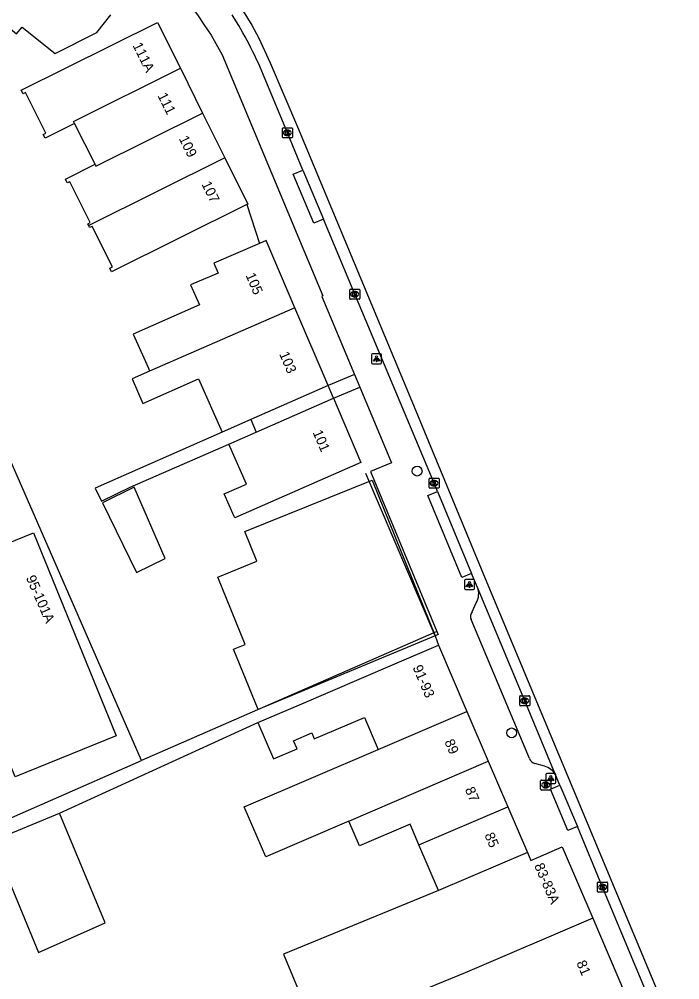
# Model space of a CAD drawing. Extents: x 159377 to 159983, y 382996 to 383595.
# Drawn here: x 159872.3 to 159938.4, y 383403.5 to 383499.5 of the extents above; entities that cross this region are included whole.
import ezdxf

# ---------------------------------------------------------------- set-up
doc = ezdxf.new("R2010")
doc.units = 0
for name, color, linetype in [('IMGEO_Boom', 7, 'Continuous'), ('IMGEO_Brandkraan', 7, 'Continuous'), ('IMGEO_Hek', 7, 'Continuous'), ('IMGEO_Kolk', 7, 'Continuous'), ('IMGEO_Lichtpunt', 7, 'Continuous'), ('IMGEO_Pand', 7, 'Continuous'), ('IMGEO_Pand_nummerreeks', 7, 'Continuous'), ('IMGEO_Pand_overbouw', 7, 'Continuous'), ('IMGEO_Pand_vergunning_verleend', 7, 'Continuous'), ('IMGEO_Rijbaan_lokaal_gesloten', 7, 'Continuous'), ('IMGEO_Voetpad_open', 7, 'Continuous')]:
    doc.layers.add(name, color=color, linetype=linetype)

msp = doc.modelspace()

# ---------------------------------------------------------------- linework, layer by layer
at = {"layer": 'IMGEO_Boom'}
for centre in [(159912.103, 383454.347), (159921.554, 383428.168)]:
    msp.add_circle(centre, 0.489, dxfattribs=at)
at = {"layer": 'IMGEO_Brandkraan'}
for p, q in [((159924.458, 383422.527), (159924.458, 383423.379)), ((159924.533, 383423.453), (159925.385, 383423.453)), ((159924.946, 383423.233), (159924.971, 383423.233)), ((159925.459, 383423.379), (159925.459, 383422.527)), ((159925.385, 383422.453), (159924.533, 383422.453)), ((159924.969, 383422.673), (159924.944, 383422.673))]:
    msp.add_line(p, q, dxfattribs=at)
for points in [[(159924.458, 383422.527), (159924.458, 383423.379)], [(159924.533, 383423.453), (159925.385, 383423.453)], [(159924.806, 383423.153), (159924.806, 383422.753), (159925.019, 383422.753)], [(159925.037, 383423.153), (159924.806, 383423.153)], [(159924.985, 383423.072), (159924.931, 383423.072), (159924.931, 383422.996)], [(159924.931, 383422.996), (159924.984, 383422.996)], [(159924.993, 383422.92), (159924.931, 383422.92), (159924.931, 383422.839)], [(159924.931, 383422.839), (159924.993, 383422.839)], [(159925.459, 383423.379), (159925.459, 383422.527)], [(159925.385, 383422.453), (159924.533, 383422.453)]]:
    msp.add_lwpolyline(points, dxfattribs=at)
for centre, radius, start, end in [((159924.535, 383423.377), 0.0765, 91.55205, 178.44795), ((159924.535, 383423.377), 0.0765, 91.55205, 178.44795), ((159924.986, 383423.034), 0.0379, 267.82845, 90.93552), ((159924.994, 383422.879), 0.0404, 269.87594, 90.50774), ((159925.041, 383423.008), 0.145, 59.4692, 91.53667), ((159925.066, 383423.055), 0.0922, 285.51372, 58.15012), ((159925.071, 383422.863), 0.105, 301.31148, 78.98903), ((159925.383, 383423.377), 0.0765, 1.55205, 88.44795), ((159925.383, 383423.377), 0.0765, 1.55205, 88.44795), ((159924.535, 383422.529), 0.0765, 181.55205, 268.44795), ((159924.535, 383422.529), 0.0765, 181.55205, 268.44795), ((159925.025, 383423.004), 0.251, 268.66757, 293.53466), ((159925.383, 383422.529), 0.0765, 271.55205, 358.44795), ((159925.383, 383422.529), 0.0765, 271.55205, 358.44795)]:
    msp.add_arc(centre, radius, start, end, dxfattribs=at)
for centre, major_axis, ratio, start_param, end_param in [((159924.945, 383422.953), (-0.387, 0.002), 0.722429, 4.712389, 7.853982), ((159924.97, 383422.953), (-0.39, 0.002), 0.717154, 1.570796, 4.712389)]:
    msp.add_ellipse(centre, major_axis=major_axis, ratio=ratio, start_param=start_param, end_param=end_param, dxfattribs=at)
at = {"layer": 'IMGEO_Hek'}
for points in [[(159895.071, 383481.004), (159896.323, 383477.115)], [(159913.896, 383437.886), (159906.962, 383454.094)]]:
    msp.add_lwpolyline(points, dxfattribs=at)
at = {"layer": 'IMGEO_Kolk'}
for p, q in [((159898.627, 383487.754), (159898.627, 383488.606)), ((159898.702, 383488.68), (159899.554, 383488.68)), ((159899.115, 383488.46), (159899.14, 383488.46)), ((159899.628, 383488.606), (159899.628, 383487.754)), ((159899.554, 383487.68), (159898.702, 383487.68)), ((159899.138, 383487.9), (159899.113, 383487.9)), ((159905.365, 383471.614), (159905.365, 383472.466)), ((159905.44, 383472.54), (159906.292, 383472.54)), ((159905.853, 383472.32), (159905.878, 383472.32)), ((159906.366, 383472.466), (159906.366, 383471.614)), ((159906.292, 383471.54), (159905.44, 383471.54)), ((159905.876, 383471.76), (159905.851, 383471.76)), ((159913.298, 383452.716), (159913.298, 383453.568)), ((159913.373, 383453.642), (159914.225, 383453.642)), ((159914.299, 383453.568), (159914.299, 383452.716)), ((159914.225, 383452.642), (159913.373, 383452.642)), ((159913.809, 383452.862), (159913.784, 383452.862)), ((159913.786, 383453.422), (159913.811, 383453.422)), ((159922.359, 383430.951), (159922.359, 383431.803)), ((159922.434, 383431.877), (159923.286, 383431.877)), ((159922.847, 383431.657), (159922.872, 383431.657)), ((159923.36, 383431.803), (159923.36, 383430.951)), ((159923.286, 383430.877), (159922.434, 383430.877)), ((159922.87, 383431.097), (159922.845, 383431.097)), ((159930.23, 383413.241), (159931.082, 383413.241)), ((159930.155, 383412.315), (159930.155, 383413.167)), ((159930.666, 383412.461), (159930.641, 383412.461)), ((159930.643, 383413.021), (159930.668, 383413.021)), ((159931.156, 383413.167), (159931.156, 383412.315)), ((159931.082, 383412.241), (159930.23, 383412.241))]:
    msp.add_line(p, q, dxfattribs=at)
for points in [[(159898.627, 383487.754), (159898.627, 383488.606)], [(159898.702, 383488.68), (159899.554, 383488.68)], [(159898.948, 383488.38), (159899.071, 383488.38), (159899.071, 383488.229), (159899.201, 383488.38), (159899.365, 383488.38), (159899.219, 383488.229), (159899.372, 383487.98), (159899.22, 383487.98), (159899.135, 383488.144), (159899.071, 383488.077), (159899.071, 383487.98), (159898.948, 383487.98), (159898.948, 383488.38)], [(159899.628, 383488.606), (159899.628, 383487.754)], [(159899.554, 383487.68), (159898.702, 383487.68)], [(159905.365, 383471.614), (159905.365, 383472.466)], [(159905.44, 383472.54), (159906.292, 383472.54)], [(159905.686, 383472.24), (159905.809, 383472.24), (159905.809, 383472.089), (159905.939, 383472.24), (159906.103, 383472.24), (159905.957, 383472.089), (159906.11, 383471.84), (159905.958, 383471.84), (159905.873, 383472.004), (159905.809, 383471.937), (159905.809, 383471.84), (159905.686, 383471.84), (159905.686, 383472.24)], [(159906.366, 383472.466), (159906.366, 383471.614)], [(159906.292, 383471.54), (159905.44, 383471.54)], [(159913.298, 383452.716), (159913.298, 383453.568)], [(159913.373, 383453.642), (159914.225, 383453.642)], [(159914.299, 383453.568), (159914.299, 383452.716)], [(159914.225, 383452.642), (159913.373, 383452.642)], [(159913.619, 383453.342), (159913.742, 383453.342), (159913.742, 383453.191), (159913.872, 383453.342), (159914.036, 383453.342), (159913.89, 383453.191), (159914.043, 383452.942), (159913.891, 383452.942), (159913.806, 383453.106), (159913.742, 383453.039), (159913.742, 383452.942), (159913.619, 383452.942), (159913.619, 383453.342)], [(159922.359, 383430.951), (159922.359, 383431.803)], [(159922.434, 383431.877), (159923.286, 383431.877)], [(159922.68, 383431.577), (159922.803, 383431.577), (159922.803, 383431.426), (159922.933, 383431.577), (159923.097, 383431.577), (159922.951, 383431.426), (159923.104, 383431.177), (159922.952, 383431.177), (159922.867, 383431.341), (159922.803, 383431.274), (159922.803, 383431.177), (159922.68, 383431.177), (159922.68, 383431.577)], [(159923.36, 383431.803), (159923.36, 383430.951)], [(159923.286, 383430.877), (159922.434, 383430.877)], [(159930.23, 383413.241), (159931.082, 383413.241)], [(159930.155, 383412.315), (159930.155, 383413.167)], [(159930.476, 383412.941), (159930.599, 383412.941), (159930.599, 383412.79), (159930.729, 383412.941), (159930.893, 383412.941), (159930.747, 383412.79), (159930.9, 383412.541), (159930.748, 383412.541), (159930.663, 383412.705), (159930.599, 383412.638), (159930.599, 383412.541), (159930.476, 383412.541), (159930.476, 383412.941)], [(159931.156, 383413.167), (159931.156, 383412.315)], [(159931.082, 383412.241), (159930.23, 383412.241)]]:
    msp.add_lwpolyline(points, dxfattribs=at)
for centre, start, end in [((159898.704, 383488.604), 91.55205, 178.44795), ((159898.704, 383488.604), 91.55205, 178.44795), ((159899.552, 383488.604), 1.55205, 88.44795), ((159899.552, 383488.604), 1.55205, 88.44795), ((159898.704, 383487.756), 181.55205, 268.44795), ((159898.704, 383487.756), 181.55205, 268.44795), ((159899.552, 383487.756), 271.55205, 358.44795), ((159899.552, 383487.756), 271.55205, 358.44795), ((159905.442, 383472.464), 91.55205, 178.44795), ((159905.442, 383472.464), 91.55205, 178.44795), ((159906.29, 383472.464), 1.55205, 88.44795), ((159906.29, 383472.464), 1.55205, 88.44795), ((159905.442, 383471.616), 181.55205, 268.44795), ((159905.442, 383471.616), 181.55205, 268.44795), ((159906.29, 383471.616), 271.55205, 358.44795), ((159906.29, 383471.616), 271.55205, 358.44795), ((159913.375, 383453.566), 91.55205, 178.44795), ((159913.375, 383453.566), 91.55205, 178.44795), ((159914.223, 383453.566), 1.55205, 88.44795), ((159914.223, 383453.566), 1.55205, 88.44795), ((159913.375, 383452.718), 181.55205, 268.44795), ((159913.375, 383452.718), 181.55205, 268.44795), ((159914.223, 383452.718), 271.55205, 358.44795), ((159914.223, 383452.718), 271.55205, 358.44795), ((159922.436, 383431.801), 91.55205, 178.44795), ((159922.436, 383431.801), 91.55205, 178.44795), ((159923.284, 383431.801), 1.55205, 88.44795), ((159923.284, 383431.801), 1.55205, 88.44795), ((159922.436, 383430.953), 181.55205, 268.44795), ((159922.436, 383430.953), 181.55205, 268.44795), ((159923.284, 383430.953), 271.55205, 358.44795), ((159923.284, 383430.953), 271.55205, 358.44795), ((159930.232, 383413.165), 91.55205, 178.44795), ((159930.232, 383413.165), 91.55205, 178.44795), ((159931.08, 383413.165), 1.55205, 88.44795), ((159931.08, 383413.165), 1.55205, 88.44795), ((159930.232, 383412.317), 181.55205, 268.44795), ((159930.232, 383412.317), 181.55205, 268.44795), ((159931.08, 383412.317), 271.55205, 358.44795), ((159931.08, 383412.317), 271.55205, 358.44795)]:
    msp.add_arc(centre, 0.0765, start, end, dxfattribs=at)
for centre, major_axis, ratio, start_param, end_param in [((159899.114, 383488.18), (-0.387, 0.002), 0.722429, 4.712389, 7.853982), ((159899.139, 383488.18), (-0.39, 0.002), 0.717154, 1.570796, 4.712389), ((159905.852, 383472.04), (-0.387, 0.002), 0.722429, 4.712389, 7.853982), ((159905.877, 383472.04), (-0.39, 0.002), 0.717154, 1.570796, 4.712389), ((159913.785, 383453.142), (-0.387, 0.002), 0.722429, 4.712389, 7.853982), ((159913.81, 383453.142), (-0.39, 0.002), 0.717154, 1.570796, 4.712389), ((159922.846, 383431.377), (-0.387, 0.002), 0.722429, 4.712389, 7.853982), ((159922.871, 383431.377), (-0.39, 0.002), 0.717154, 1.570796, 4.712389), ((159930.642, 383412.741), (-0.387, 0.002), 0.722429, 4.712389, 7.853982), ((159930.667, 383412.741), (-0.39, 0.002), 0.717154, 1.570796, 4.712389)]:
    msp.add_ellipse(centre, major_axis=major_axis, ratio=ratio, start_param=start_param, end_param=end_param, dxfattribs=at)
at = {"layer": 'IMGEO_Lichtpunt'}
for p, q in [((159908.453, 383466.077), (159907.645, 383466.077)), ((159908.453, 383466.077), (159907.645, 383466.077)), ((159907.551, 383465.982), (159907.551, 383465.175)), ((159907.551, 383465.982), (159907.551, 383465.175)), ((159908.547, 383465.175), (159908.547, 383465.982)), ((159908.547, 383465.175), (159908.547, 383465.982)), ((159907.645, 383465.081), (159908.453, 383465.081)), ((159907.645, 383465.081), (159908.453, 383465.081)), ((159916.837, 383443.408), (159916.837, 383442.601)), ((159916.837, 383443.408), (159916.837, 383442.601)), ((159917.739, 383443.503), (159916.931, 383443.503)), ((159917.739, 383443.503), (159916.931, 383443.503)), ((159917.833, 383442.601), (159917.833, 383443.408)), ((159917.833, 383442.601), (159917.833, 383443.408)), ((159916.931, 383442.507), (159917.739, 383442.507)), ((159916.931, 383442.507), (159917.739, 383442.507)), ((159924.978, 383423.996), (159924.978, 383423.189)), ((159924.978, 383423.996), (159924.978, 383423.189)), ((159925.88, 383424.091), (159925.072, 383424.091)), ((159925.88, 383424.091), (159925.072, 383424.091)), ((159925.974, 383423.189), (159925.974, 383423.996)), ((159925.974, 383423.189), (159925.974, 383423.996)), ((159925.072, 383423.095), (159925.88, 383423.095)), ((159925.072, 383423.095), (159925.88, 383423.095))]:
    msp.add_line(p, q, dxfattribs=at)
for points in [[(159907.925, 383465.646), (159907.964, 383465.618), (159907.776, 383465.356), (159907.738, 383465.383), (159907.925, 383465.646)], [(159908.027, 383465.598), (159908.074, 383465.598), (159908.074, 383465.276), (159908.027, 383465.276), (159908.027, 383465.598)], [(159908.137, 383465.618), (159908.175, 383465.645), (159908.362, 383465.383), (159908.323, 383465.355), (159908.137, 383465.618)], [(159917.211, 383443.072), (159917.25, 383443.044), (159917.062, 383442.782), (159917.024, 383442.809), (159917.211, 383443.072)], [(159917.313, 383443.024), (159917.36, 383443.024), (159917.36, 383442.702), (159917.313, 383442.702), (159917.313, 383443.024)], [(159917.423, 383443.044), (159917.461, 383443.071), (159917.648, 383442.809), (159917.609, 383442.781), (159917.423, 383443.044)], [(159925.352, 383423.66), (159925.391, 383423.632), (159925.203, 383423.37), (159925.165, 383423.397), (159925.352, 383423.66)], [(159925.454, 383423.612), (159925.501, 383423.612), (159925.501, 383423.29), (159925.454, 383423.29), (159925.454, 383423.612)], [(159925.564, 383423.632), (159925.602, 383423.659), (159925.789, 383423.397), (159925.75, 383423.369), (159925.564, 383423.632)]]:
    msp.add_lwpolyline(points, dxfattribs=at)
for centre in [(159908.05, 383465.78), (159917.336, 383443.206), (159925.477, 383423.794)]:
    msp.add_circle(centre, 0.0994, dxfattribs=at)
for centre, start, end in [((159907.645, 383465.982), 90, 180), ((159907.645, 383465.982), 90, 180), ((159908.453, 383465.982), 0, 90), ((159908.453, 383465.982), 0, 90), ((159907.645, 383465.175), 180, 270), ((159907.645, 383465.175), 180, 270), ((159908.453, 383465.175), 270, 0), ((159908.453, 383465.175), 270, 360), ((159916.931, 383443.408), 90, 180), ((159916.931, 383443.408), 90, 180), ((159917.739, 383443.408), 0, 90), ((159917.739, 383443.408), 0, 90), ((159916.931, 383442.601), 180, 270), ((159916.931, 383442.601), 180, 270), ((159917.739, 383442.601), 270, 0), ((159917.739, 383442.601), 270, 360), ((159925.072, 383423.996), 90, 180), ((159925.072, 383423.996), 90, 180), ((159925.88, 383423.996), 0, 90), ((159925.88, 383423.996), 0, 90), ((159925.072, 383423.189), 180, 270), ((159925.072, 383423.189), 180, 270), ((159925.88, 383423.189), 270, 0), ((159925.88, 383423.189), 270, 360)]:
    msp.add_arc(centre, 0.0946, start, end, dxfattribs=at)
at = {"layer": 'IMGEO_Pand'}
for points in [[(159869.689, 383499.972), (159870.234, 383499.534), (159872.049, 383498.074), (159872.598, 383498.757), (159875.897, 383496.103), (159880.058, 383498.202), (159881.484, 383500)], [(159877.832, 383489.131), (159874.891, 383487.652), (159874.715, 383488.02), (159874.967, 383488.141), (159872.948, 383492.21), (159872.69, 383492.09), (159872.509, 383492.452), (159886.143, 383499.224), (159888.422, 383494.637)], [(159877.832, 383489.131), (159877.737, 383489.32), (159888.422, 383494.637)], [(159888.422, 383494.637), (159890.646, 383490.159)], [(159879.894, 383485.031), (159879.983, 383484.853), (159890.646, 383490.159)], [(159890.646, 383490.159), (159892.871, 383485.681)], [(159879.894, 383485.031), (159877.832, 383489.131)], [(159892.871, 383485.681), (159895.17, 383481.053), (159895.071, 383481.004), (159881.544, 383474.281), (159881.371, 383474.644), (159881.624, 383474.764), (159879.599, 383478.829), (159879.342, 383478.724), (159879.254, 383478.906)], [(159892.871, 383485.681), (159879.254, 383478.906)], [(159879.254, 383478.906), (159879.168, 383479.083), (159879.419, 383479.205), (159877.367, 383483.282), (159877.116, 383483.197), (159876.939, 383483.55), (159879.894, 383485.031)], [(159899.887, 383470.679), (159897.012, 383477.412), (159896.323, 383477.115), (159891.764, 383475.146), (159892.196, 383474.146), (159889.45, 383472.97), (159890.335, 383470.962), (159883.719, 383468.047), (159885.221, 383464.638), (159885.345, 383464.357)], [(159899.887, 383470.679), (159885.345, 383464.357)], [(159903.201, 383462.918), (159899.887, 383470.679)], [(159885.345, 383464.357), (159883.588, 383463.593), (159884.68, 383461.114), (159890.247, 383463.566), (159892.591, 383458.244)], [(159903.201, 383462.918), (159895.46, 383459.509), (159892.591, 383458.244)], [(159903.74, 383461.655), (159906.489, 383455.215), (159893.878, 383449.659), (159893.806, 383449.822), (159892.819, 383452.065), (159895.031, 383453.04), (159893.268, 383457.043)], [(159893.268, 383457.043), (159896.014, 383458.252), (159903.74, 383461.655)], [(159884.537, 383425.395), (159870.351, 383457.837), (159865.973, 383455.933)], [(159880.622, 383451.182), (159884.034, 383444.216), (159886.903, 383445.622), (159883.793, 383452.735), (159880.622, 383451.182)], [(159896.18, 383429.197), (159900.352, 383430.986), (159909.648, 383434.972), (159914.243, 383436.942)], [(159914.243, 383436.942), (159917.087, 383430.31)], [(159896.18, 383429.197), (159897.74, 383425.559), (159900.09, 383426.566), (159899.743, 383427.376), (159901.564, 383428.158), (159901.818, 383427.566), (159906.823, 383429.712), (159908.202, 383426.498)], [(159908.202, 383426.498), (159917.087, 383430.31)], [(159917.087, 383430.31), (159919.223, 383425.33)], [(159905.277, 383419.35), (159896.956, 383415.781), (159894.821, 383420.758), (159908.202, 383426.498)], [(159869.334, 383418.747), (159884.537, 383425.395)], [(159905.277, 383419.35), (159919.223, 383425.33)], [(159919.223, 383425.33), (159921.18, 383420.767)], [(159869.868, 383417.459), (159869.617, 383417.355), (159874.242, 383406.187), (159880.891, 383409.182), (159876.351, 383420.144)], [(159869.868, 383417.459), (159876.351, 383420.144)], [(159912.284, 383416.954), (159921.18, 383420.767)], [(159921.18, 383420.767), (159923.137, 383416.203)], [(159912.284, 383416.954), (159911.395, 383419.028), (159906.344, 383416.862), (159905.277, 383419.35)], [(159914.242, 383412.388), (159912.284, 383416.954)], [(159923.137, 383416.203), (159914.242, 383412.388)], [(159923.137, 383416.203), (159923.474, 383415.417), (159926.604, 383416.76), (159929.666, 383409.619)], [(159914.242, 383412.388), (159898.736, 383406.04), (159902.048, 383398.093), (159910.463, 383401.527)], [(159929.666, 383409.619), (159916.891, 383404.15), (159910.463, 383401.527)], [(159929.666, 383409.619), (159932.941, 383401.982)]]:
    msp.add_lwpolyline(points, dxfattribs=at)
at = {"layer": 'IMGEO_Pand_overbouw'}
msp.add_lwpolyline([(159903.201, 383462.918), (159895.46, 383459.509), (159896.014, 383458.252), (159903.74, 383461.655)], close=True, dxfattribs=at)
at = {"layer": 'IMGEO_Pand_vergunning_verleend'}
for points in [[(159892.169, 383443.749), (159896.071, 383445.326), (159894.868, 383448.301), (159907.606, 383453.449), (159913.896, 383437.886), (159896.199, 383430.494), (159893.751, 383436.552), (159894.891, 383437.013), (159892.169, 383443.749)], [(159863.625, 383444.062), (159873.747, 383448.182), (159882.009, 383427.883), (159871.887, 383423.763), (159863.625, 383444.062)]]:
    msp.add_lwpolyline(points, dxfattribs=at)
at = {"layer": 'IMGEO_Rijbaan_lokaal_gesloten'}
for points in [[(159894.117, 383501.311), (159895.58, 383498.934), (159896.28, 383497.634), (159897.404, 383495.183), (159900.129, 383488.781), (159911.403, 383461.749), (159918.901, 383443.595), (159930.55, 383415.737), (159938.372, 383396.952)], [(159900.683, 383484.46), (159899.129, 383488.181), (159896.738, 383493.962)], [(159900.683, 383484.46), (159902.731, 383479.555)], [(159914.136, 383452.306), (159913.8, 383453.143), (159905.868, 383472.041), (159902.731, 383479.555)], [(159914.136, 383452.306), (159917.535, 383444.118)], [(159918.132, 383442.717), (159917.535, 383444.118)], [(159925.951, 383423.98), (159922.861, 383431.378), (159918.132, 383442.717)], [(159926.385, 383422.952), (159925.951, 383423.98)], [(159926.385, 383422.952), (159928.132, 383418.79)], [(159937.376, 383396.59), (159930.657, 383412.742), (159928.132, 383418.79)]]:
    msp.add_lwpolyline(points, dxfattribs=at)
msp.add_arc((159859.894, 383478.585), 39.924, 22.65298, 32.43447, dxfattribs=at)
at = {"layer": 'IMGEO_Voetpad_open'}
for points in [[(159888.034, 383502.732), (159890.132, 383500), (159890.781, 383499.023), (159891.513, 383497.966), (159892.589, 383495.998), (159900.772, 383476.423), (159902.683, 383471.89), (159902.587, 383471.809), (159905.844, 383464.024)], [(159902.731, 383479.555), (159901.778, 383479.148), (159899.69, 383484.036), (159900.683, 383484.46)], [(159905.844, 383464.024), (159903.201, 383462.918)], [(159905.844, 383464.024), (159906.374, 383462.757)], [(159903.74, 383461.655), (159906.374, 383462.757)], [(159906.374, 383462.757), (159909.54, 383455.188), (159907.441, 383454.296), (159914.09, 383438.318)], [(159892.591, 383458.244), (159879.9, 383452.655), (159880.539, 383451.351), (159883.408, 383452.757), (159893.268, 383457.043)], [(159917.535, 383444.118), (159916.574, 383443.719), (159913.175, 383451.907), (159914.136, 383452.306)], [(159917.596, 383440.268), (159918.019, 383441.164)], [(159923.326, 383425.618), (159917.499, 383439.514)], [(159914.09, 383438.318), (159913.771, 383438.178), (159884.537, 383425.395)], [(159914.09, 383438.318), (159914.219, 383438.008), (159913.896, 383437.886), (159914.243, 383436.942)], [(159876.351, 383420.144), (159896.18, 383429.197)], [(159924.843, 383424.834), (159923.872, 383425.098)], [(159928.132, 383418.79), (159927.173, 383418.387), (159925.426, 383422.549), (159926.385, 383422.952)]]:
    msp.add_lwpolyline(points, dxfattribs=at)
for centre, radius, start, end in [((159916.486, 383442.056), 1.774, 329.80155, 21.87516), ((159918.168, 383439.811), 0.732, 141.38645, 203.95219), ((159924.173, 383425.961), 0.914, 202.04523, 250.74913), ((159924.37, 383423.074), 1.823, 29.80963, 74.94331)]:
    msp.add_arc(centre, radius, start, end, dxfattribs=at)

# ---------------------------------------------------------------- texts
at = {"layer": 'IMGEO_Pand_nummerreeks'}
for s, rotation, p in [('111A', 296.41729, (159883.618, 383496.933)), ('111', 296.41729, (159886.115, 383491.908)), ('109', 296.41729, (159888.248, 383487.613)), ('107', 296.41729, (159890.51, 383483.06)), ('105', 293.11864, (159894.928, 383473.942)), ('103', 293.11864, (159898.292, 383466.063)), ('101', 293.12004, (159901.637, 383458.226)), ('95-101A', 293.61711, (159872.962, 383443.677)), ('91-93', 293.21031, (159911.632, 383434.709)), ('89', 293.21525, (159914.815, 383427.287)), ('87', 293.21374, (159916.861, 383422.515)), ('85', 293.20919, (159918.818, 383417.952)), ('83-83A', 293.16447, (159923.795, 383414.898)), ('81', 293.21031, (159928.008, 383405.164))]:
    msp.add_text(s, height=1, rotation=rotation, dxfattribs=at).set_placement(p)

doc.saveas('drawing.dxf')
